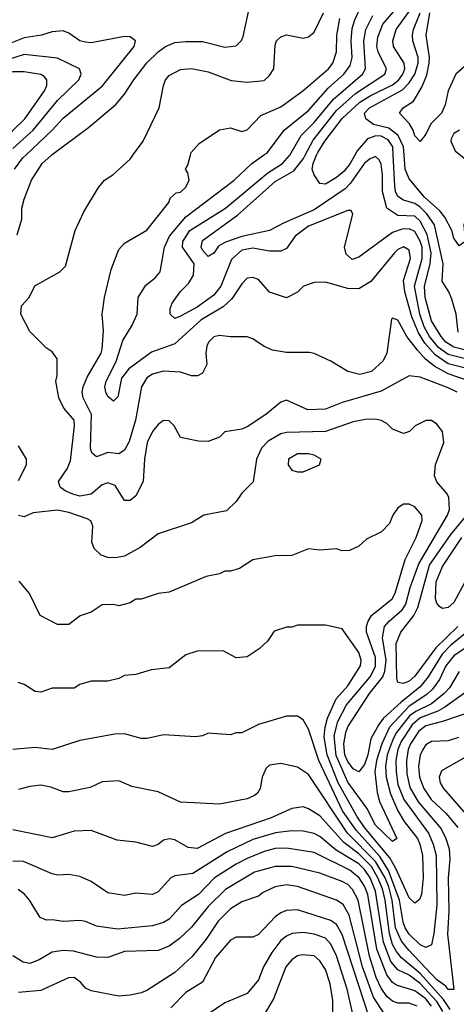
# Model space of a CAD drawing. Header units: inches. Extents: x 1793389 to 1900389, y 320802 to 470796.
# Tile 469 of 656: x 1847074 to 1848639, y 456956 to 460486. Entities that reach past the tile are written whole.
import ezdxf

# ---------------------------------------------------------------- set-up
doc = ezdxf.new("R2010")
doc.units = ezdxf.units.IN
doc.header["$MEASUREMENT"] = 0
doc.layers.add('B8445', color=7, linetype='Continuous')
doc.layers.add('B8446', color=7, linetype='Continuous')

msp = doc.modelspace()

# ---------------------------------------------------------------- linework, layer by layer
at = {"layer": 'B8445', "color": 2}
for points, elevation in [([(1847055.8, 459950), (1847085.6, 459990), (1847096.2, 460000)], 354), ([(1847065.6, 459714.4), (1847082, 459770), (1847082, 459810), (1847090, 459842), (1847116, 459910), (1847155.1, 459970), (1847187.8, 460000)], 350), ([(1848642.7, 459150), (1848610, 459165.6), (1848510, 459204.5), (1848470.7, 459209.3), (1848370, 459153.6), (1848230, 459113.6), (1848170, 459089.6), (1848107.2, 459087.2), (1848030, 459122), (1848010, 459114), (1847956, 459070), (1847890, 459026), (1847870, 459017.2), (1847810, 459008.7), (1847790, 458989), (1847750, 458974), (1847714.6, 458974.6), (1847650, 458988), (1847628, 459030), (1847610, 459048), (1847590, 459048.7), (1847570, 459034), (1847550, 459009), (1847530.6, 458970), (1847521.6, 458910), (1847517.3, 458830), (1847490, 458779), (1847470, 458762), (1847450, 458762), (1847416.2, 458816.2), (1847390, 458826), (1847370, 458818), (1847330, 458785.1), (1847290, 458778), (1847264.2, 458784.2), (1847237.2, 458797.2), (1847219, 458810), (1847213.2, 458830), (1847244.4, 458875.6), (1847256.3, 458903.7), (1847271.2, 459030), (1847269.4, 459050), (1847232.9, 459092.9), (1847214, 459130), (1847204, 459190), (1847208.7, 459210), (1847208, 459270), (1847190, 459295.3), (1847169.3, 459309.3), (1847110, 459368), (1847078, 459430), (1847080.4, 459459.6), (1847108, 459490), (1847128.9, 459531.1), (1847218, 459582), (1847238, 459602), (1847272.7, 459730), (1847303.7, 459796.3), (1847356.5, 459883.5), (1847378, 459910), (1847408, 459930), (1847470, 459986), (1847480.3, 460000)], 346), ([(1848690, 459188.3), (1848610, 459215.8), (1848562.3, 459242.3), (1848529, 459269), (1848500.4, 459300.4), (1848462, 459350), (1848430, 459408.7), (1848410, 459415.3), (1848407.5, 459412.5), (1848390.5, 459290), (1848377.3, 459262.7), (1848335.1, 459224.9), (1848293.2, 459213.2), (1848250, 459224), (1848190, 459262), (1848129.3, 459289.3), (1848113.2, 459293.2), (1848030, 459292.3), (1847980.9, 459300.9), (1847950, 459314), (1847910, 459342), (1847890, 459348.7), (1847830, 459348.7), (1847790, 459354), (1847770, 459348.7), (1847751.3, 459330), (1847744.5, 459315.5), (1847741, 459290), (1847744.7, 459250), (1847730, 459218), (1847711.1, 459208.9), (1847690, 459208.7), (1847650, 459222), (1847590, 459225.2), (1847550, 459215.1), (1847530, 459201.2), (1847510.4, 459169.6), (1847488.7, 459050), (1847466.5, 458973.5), (1847450, 458942.7), (1847430, 458929.6), (1847390, 458933.6), (1847350, 458919), (1847332.5, 458932.5), (1847328.1, 458948.1), (1847331.2, 459070), (1847302, 459130), (1847298.4, 459150), (1847301.6, 459170), (1847315.8, 459204.2), (1847366, 459290), (1847370, 459304.7), (1847375.1, 459370), (1847369.2, 459430), (1847378, 459490), (1847402, 459590), (1847430, 459662), (1847450, 459684.7), (1847530, 459731.3), (1847609, 459830), (1847613.6, 459846.4), (1847634.6, 459865.4), (1847650, 459866.8), (1847670, 459884.7), (1847682, 459910), (1847676.4, 459936.4), (1847668, 459950), (1847676.4, 459963.6), (1847686.3, 460000)], 342), ([(1848696.2, 459230), (1848610, 459252.3), (1848563.7, 459283.7), (1848526.1, 459326.1), (1848503.3, 459363.3), (1848480.4, 459420.3), (1848454.8, 459510), (1848449.7, 459550.3), (1848475.1, 459630), (1848470, 459659.3), (1848450, 459671.8), (1848430, 459662), (1848418, 459650), (1848333.3, 459546.7), (1848290, 459520.9), (1848250, 459522), (1848170, 459544.5), (1848130, 459543.7), (1848091.3, 459530), (1848070, 459508.7), (1848030, 459488.7), (1847970, 459508.7), (1847930, 459554), (1847910, 459561.2), (1847890, 459559.3), (1847870, 459539), (1847834.8, 459485.2), (1847803.7, 459456.3), (1847724.9, 459410), (1847630, 459323.6), (1847546.1, 459293.9), (1847465.7, 459234.3), (1847439.3, 459200.7), (1847426, 459134), (1847410, 459118), (1847390, 459135.3), (1847382.7, 459150), (1847379.3, 459170), (1847384.5, 459190), (1847420.1, 459259.9), (1847444.1, 459335.9), (1847477, 459390), (1847495.3, 459430), (1847499.3, 459490), (1847525.8, 459534.2), (1847559.5, 459560.5), (1847578, 459582), (1847593.3, 459670), (1847611.3, 459710), (1847670, 459778.7), (1847842.7, 459910), (1847906, 459970), (1847948.5, 460000)], 338), ([(1848710, 459259.8), (1848610, 459285), (1848575.8, 459310), (1848542.6, 459350), (1848524.3, 459384.3), (1848509.1, 459430), (1848488.9, 459530), (1848517, 459630), (1848516.5, 459670), (1848510, 459691.8), (1848490, 459726.3), (1848470, 459736.4), (1848445.1, 459734.9), (1848410, 459723), (1848290, 459634), (1848266, 459626), (1848244.7, 459644.7), (1848239, 459670), (1848268, 459788), (1848262, 459802), (1848250, 459802), (1848110, 459745.6), (1848062, 459710), (1848030, 459665.2), (1848010, 459656), (1847970, 459656.2), (1847910, 459666.6), (1847870, 459658.9), (1847833.9, 459626.1), (1847795.3, 459530), (1847770, 459497.6), (1847710, 459455.6), (1847650, 459422.7), (1847630, 459414), (1847614, 459430), (1847613.2, 459450), (1847620.9, 459470), (1847649.6, 459510), (1847679.8, 459540.2), (1847696.9, 459570), (1847699.2, 459610), (1847657.4, 459670), (1847659.1, 459690), (1847684, 459730), (1847811.6, 459810), (1847963.8, 459936.2), (1848016.3, 459970), (1848041.8, 459998.2), (1848042.8, 460000)], 334), ([(1848711.2, 459291.2), (1848630, 459312), (1848602, 459330), (1848584.4, 459350), (1848550, 459406.6), (1848527.2, 459490), (1848525.8, 459530), (1848545.7, 459610), (1848549.1, 459650), (1848535.3, 459715.3), (1848510, 459763.5), (1848490, 459781.5), (1848430, 459784), (1848389.7, 459809.7), (1848374.2, 459870), (1848375.1, 459930), (1848370, 459968), (1848362.9, 459982.9), (1848350, 459995.1), (1848330, 459987), (1848310, 459971.6), (1848260.5, 459899.5), (1848240.9, 459879.1), (1848130, 459803.5), (1848022, 459758), (1847970, 459729.7), (1847870, 459708.5), (1847811.6, 459688.4), (1847786.4, 459673.6), (1847770, 459649), (1847750, 459637.2), (1847730, 459659), (1847725.1, 459670), (1847730, 459694), (1847854.7, 459785.3), (1847990, 459905.7), (1848056.5, 459943.5), (1848091.9, 459988.1), (1848098, 460000)], 330), ([(1848275.1, 460000), (1848258.6, 459970), (1848237.2, 459942.8), (1848210, 459919.7), (1848170, 459895.6), (1848150, 459898), (1848129.7, 459930), (1848123.1, 459950), (1848125.6, 459970), (1848138.5, 460000)], 326), ([(1848645.9, 459365.9), (1848638.4, 459430), (1848623.3, 459483.3), (1848612.3, 459510), (1848588, 459548), (1848592.3, 459610), (1848561.5, 459750), (1848533.1, 459790), (1848510, 459813.1), (1848490, 459826.4), (1848450, 459838.9), (1848430, 459852.3), (1848421.1, 459870), (1848418.5, 459890), (1848413.2, 460000)], 326), ([(1848654.4, 460000), (1848690.8, 459970), (1848694, 459930), (1848712.6, 459870), (1848710, 459841.2), (1848666.8, 459750), (1848671.3, 459690), (1848650, 459675.3), (1848630, 459702), (1848622.9, 459730), (1848597.8, 459777.8), (1848580.1, 459800.1), (1848524.7, 459850), (1848470, 459915.1), (1848456, 459950), (1848452.1, 460000)], 322), ([(1848684, 458296), (1848618.2, 458241.8), (1848589, 458211), (1848538, 458130), (1848510, 458094.7), (1848441.3, 458038.7), (1848378.7, 457981.3), (1848361.2, 457958.8), (1848332.4, 457907.6), (1848322, 457850), (1848310, 457816), (1848290, 457789.3), (1848270, 457800.7), (1848250, 457826), (1848239.8, 457850), (1848236.1, 457890), (1848242.7, 457930), (1848250, 457950.5), (1848327.6, 458070), (1848375.8, 458130), (1848382.9, 458150), (1848387.3, 458190), (1848375.1, 458270), (1848382.4, 458310), (1848398.4, 458330), (1848444.7, 458370), (1848458.5, 458390), (1848473.3, 458450), (1848504.5, 458535.5), (1848607.3, 458710), (1848614.5, 458730), (1848612.5, 458772.5), (1848606, 458786), (1848570, 458828.7), (1848561.2, 458850), (1848565.2, 458890), (1848594, 458970), (1848589.3, 459010), (1848570, 459035.3), (1848550, 459049), (1848530, 459049), (1848492, 459030), (1848470.9, 459009.1), (1848450, 459002), (1848410, 459018), (1848390, 459038), (1848370, 459048.7), (1848350, 459053.2), (1848312.5, 459052.5), (1848270, 459044.5), (1848170.3, 459009.7), (1848030, 459005.6), (1848010, 459000.7), (1847965.1, 458974.9), (1847940.5, 458950), (1847923, 458910), (1847910.9, 458829.1), (1847870, 458788), (1847850, 458758), (1847815.3, 458724.7), (1847734, 458710), (1847690, 458682), (1847570, 458642), (1847505.8, 458594.2), (1847450, 458562.7), (1847416.5, 458556.5), (1847390, 458557.2), (1847366.3, 458566.3), (1847341.2, 458590), (1847332.5, 458612.5), (1847336, 458670), (1847329.3, 458689.3), (1847316.6, 458696.6), (1847250, 458719.6), (1847210, 458727.3), (1847122, 458718), (1847090, 458704), (1847070, 458708)], 350), ([(1847070, 458834), (1847098, 458890), (1847098, 458910), (1847070, 458958)], 350), ([(1848692.7, 458247.3), (1848630, 458205.4), (1848602, 458170), (1848579.4, 458120.6), (1848553.9, 458086.1), (1848533.5, 458066.5), (1848470, 458024.4), (1848399.7, 457950), (1848371.8, 457890), (1848353.5, 457830), (1848347.3, 457790), (1848355.6, 457715.6), (1848363.6, 457683.6), (1848426, 457550), (1848410, 457539.3), (1848350, 457598), (1848319.1, 457659.1), (1848250, 457753), (1848208.1, 457848.1), (1848202, 457918), (1848214.8, 457970), (1848246, 458030), (1848331, 458130), (1848350, 458167.3), (1848350, 458199), (1848316.9, 458290), (1848317.4, 458310), (1848323, 458330), (1848335.6, 458350), (1848409.4, 458410), (1848419.6, 458430), (1848456.3, 458550), (1848495.6, 458630), (1848517, 458690), (1848516, 458710), (1848490, 458739), (1848470, 458748.7), (1848450, 458748.7), (1848430, 458735.3), (1848411.3, 458710), (1848399.8, 458680.2), (1848371.3, 458650), (1848316.9, 458623.1), (1848290, 458598), (1848256.9, 458583.1), (1848230, 458582), (1848210, 458588.7), (1848150, 458584), (1848110, 458589), (1848050, 458565.2), (1847990, 458564), (1847910, 458549), (1847862, 458518), (1847830, 458509.2), (1847810, 458509), (1847790, 458499), (1847742, 458490), (1847610, 458433.2), (1847571, 458429), (1847510, 458408.7), (1847490, 458408), (1847470, 458395.3), (1847430, 458384), (1847410, 458389), (1847370, 458388), (1847330, 458362), (1847291.1, 458348.9), (1847250, 458318), (1847210, 458318), (1847148, 458350), (1847108.9, 458428.9), (1847072.7, 458472.7)], 354), ([(1848644.6, 458310), (1848566.2, 458233.8), (1848490, 458131.8), (1848470, 458114), (1848450, 458105.6), (1848429.4, 458109.4), (1848425.8, 458125.8), (1848423.9, 458250), (1848440.5, 458290), (1848486.9, 458350), (1848501.4, 458378.6), (1848543.5, 458530), (1848619.5, 458640.5), (1848682.8, 458717.2)], 346), ([(1848677.4, 458482.6), (1848630, 458396), (1848610, 458378), (1848590, 458375.1), (1848580.5, 458380.5), (1848570, 458394), (1848565.1, 458410), (1848567.6, 458470), (1848590, 458525.5), (1848658.5, 458630)], 342), ([(1848650, 458149.4), (1848614.9, 458090), (1848596, 458070), (1848550, 458032.9), (1848493.8, 458006.2), (1848471.3, 457990), (1848425.4, 457930), (1848412.4, 457907.6), (1848391.8, 457850), (1848385.4, 457810), (1848387.3, 457770), (1848402.8, 457710), (1848429.4, 457649.4), (1848451.8, 457611.8), (1848499.6, 457550), (1848509, 457530), (1848517.7, 457490), (1848520.3, 457410), (1848514, 457350), (1848507.7, 457332.3), (1848490, 457319), (1848470, 457338), (1848422.8, 457442.8), (1848400.8, 457480.8), (1848309.8, 457590), (1848282.2, 457630), (1848215.9, 457750), (1848176.5, 457850), (1848166, 457914), (1848168.7, 457950), (1848178, 457982), (1848208.8, 458051.2), (1848250, 458098), (1848296.3, 458170), (1848298, 458190), (1848290, 458217.2), (1848230, 458302), (1848170, 458315.3), (1848070, 458315.3), (1848050, 458308), (1848030, 458308), (1847986.8, 458293.2), (1847962, 458258), (1847932, 458230), (1847890, 458202), (1847850, 458198), (1847803.1, 458223.1), (1847710, 458222), (1847670, 458208.7), (1847610, 458162), (1847545.4, 458154.6), (1847490, 458138), (1847450, 458135.3), (1847430, 458124), (1847390, 458114), (1847330, 458114), (1847290, 458102), (1847270, 458089), (1847191.1, 458088.9), (1847150, 458075.3), (1847130, 458078), (1847090, 458102), (1847069.1, 458109.1)], 358), ([(1848690, 458087), (1848598.3, 458021.7), (1848572.8, 458007.2), (1848510, 457982.9), (1848481.6, 457958.4), (1848441.9, 457898.1), (1848429.4, 457870), (1848422.9, 457830), (1848423.5, 457790), (1848430, 457744), (1848450.8, 457690.8), (1848539, 457570), (1848556.5, 457530), (1848567.6, 457490), (1848569, 457311), (1848558.9, 457210), (1848550, 457169), (1848530, 457159.5), (1848510, 457169.6), (1848470, 457208), (1848456, 457230), (1848448.2, 457250), (1848435.6, 457330), (1848395.9, 457435.9), (1848365.6, 457485.6), (1848280.7, 457580.7), (1848231.6, 457650), (1848146, 457830), (1848110, 457942), (1848090, 457975.3), (1848070, 457988.7), (1848030, 457988.7), (1847930, 457959), (1847870, 457929), (1847850, 457928.7), (1847830, 457922), (1847750, 457928), (1847730, 457918), (1847704.7, 457915.3), (1847590, 457922), (1847530.7, 457909.3), (1847510, 457909.2), (1847450, 457925.2), (1847415.3, 457924.7), (1847290, 457901.2), (1847190, 457869.2), (1847130, 457877.2), (1847050, 457869.2)], 362), ([(1848708.9, 458011.1), (1848590.2, 457969.8), (1848530, 457954), (1848505, 457935), (1848474.9, 457890), (1848466.2, 457870), (1848460.2, 457830), (1848461.7, 457781.7), (1848472.7, 457732.7), (1848502, 457682), (1848584.6, 457584.6), (1848602.3, 457550), (1848613.7, 457513.7), (1848616.3, 457476.3), (1848610.2, 457410), (1848612.2, 457290), (1848607.9, 457207.9), (1848630, 457008.7), (1848610, 457009.6), (1848601.6, 457021.6), (1848570, 457044), (1848468.5, 457150), (1848442.7, 457182.7), (1848421.6, 457230), (1848409.9, 457329.9), (1848397.1, 457377.1), (1848384.2, 457410), (1848350, 457468), (1848249.8, 457570), (1848110, 457779.3), (1848070, 457806.6), (1848010, 457819.3), (1847970, 457813.2), (1847957.3, 457802.7), (1847942.8, 457770), (1847936, 457730), (1847927.1, 457712.9), (1847915.9, 457704.1), (1847890, 457693.2), (1847790, 457673.2), (1847650, 457681.2), (1847570, 457717.2), (1847476.5, 457736.5), (1847430, 457757.2), (1847370, 457753.2), (1847327.1, 457732.9), (1847250, 457717.2), (1847230, 457717.2), (1847185.4, 457734.6), (1847150, 457741.2), (1847110, 457737.2), (1847070, 457726)], 366), ([(1848646.9, 457913.1), (1848610, 457900.7), (1848550, 457898.4), (1848530, 457886.6), (1848519.5, 457870), (1848510, 457848.7), (1848504, 457810), (1848507.9, 457770), (1848522.3, 457730), (1848548.9, 457690), (1848601.3, 457641.3), (1848645.3, 457590)], 370), ([(1848710, 457863), (1848586.4, 457793.6), (1848578, 457770), (1848581.6, 457750), (1848593, 457730), (1848690, 457618)], 374), ([(1848617, 456937), (1848593.7, 456973.7), (1848510, 457067.1), (1848443.2, 457123.2), (1848425.4, 457145.4), (1848411.1, 457171.1), (1848399.2, 457210), (1848384.5, 457330), (1848375, 457370), (1848358.5, 457410), (1848335, 457450), (1848290, 457495.9), (1848236.4, 457536.4), (1848150, 457631.6), (1848110, 457657), (1848090, 457663.7), (1848050, 457658), (1847975.9, 457624.1), (1847811.5, 457568.5), (1847710, 457514.5), (1847678, 457518), (1847630, 457545.2), (1847610, 457549.2), (1847590, 457544), (1847570, 457529), (1847550, 457521.2), (1847490, 457537.2), (1847424.1, 457544.1), (1847330, 457579), (1847270, 457577.2), (1847190, 457552.7), (1847050, 457581.2)], 370), ([(1848590.5, 456930), (1848570, 456965.6), (1848510, 457030.7), (1848470, 457060.4), (1848430, 457079.7), (1848404.8, 457110), (1848378.6, 457178.6), (1848350, 457362), (1848329.9, 457409.9), (1848310, 457439.2), (1848290, 457459.3), (1848209.1, 457509.1), (1848150, 457558), (1848130, 457568), (1848090, 457576.9), (1848050, 457578), (1847991.3, 457571.3), (1847910, 457546.9), (1847817.4, 457502.6), (1847694.4, 457425.6), (1847630, 457417), (1847616, 457410), (1847570, 457359), (1847550, 457349.3), (1847490, 457354), (1847450, 457346), (1847390, 457356), (1847330, 457396), (1847290, 457414), (1847250, 457422), (1847210, 457419.3), (1847190, 457423.7), (1847087.5, 457467.5), (1847050, 457469.6)], 374), ([(1848550.6, 456950), (1848530, 456976.1), (1848490, 457004.2), (1848424.4, 457024.4), (1848410, 457034.7), (1848390, 457061.6), (1848354.2, 457154.2), (1848321.6, 457350), (1848310, 457379.6), (1848290.9, 457410), (1848257.1, 457437.1), (1848130, 457499.7), (1848030, 457515.8), (1847990, 457514.3), (1847950, 457503.5), (1847890, 457478.3), (1847850, 457458.9), (1847773, 457410), (1847714.9, 457350), (1847654, 457310), (1847610, 457260.9), (1847590, 457249.5), (1847550, 457237.6), (1847425.1, 457225.1), (1847350, 457236), (1847310, 457252.7), (1847290, 457256), (1847230, 457252.7), (1847190, 457259.5), (1847170, 457258), (1847147.8, 457267.8), (1847109.4, 457330), (1847091.2, 457351.2), (1847068.2, 457368.2)], 378), ([(1848499.5, 456950), (1848470, 456959.7), (1848430, 456960.5), (1848410, 456967.8), (1848390, 456984.2), (1848370, 457013.6), (1848352.1, 457052.1), (1848328.5, 457128.5), (1848287.3, 457330), (1848267.7, 457367.7), (1848250, 457385.6), (1848230, 457395.8), (1848150, 457426), (1848049.7, 457449.7), (1847990, 457449.7), (1847916, 457430), (1847812.4, 457367.6), (1847750, 457307.3), (1847690, 457232.3), (1847647.4, 457192.6), (1847610, 457164.5), (1847570, 457149.5), (1847450, 457145.6), (1847390, 457124.5), (1847350, 457125.1), (1847267.2, 457147.2), (1847230, 457149.5), (1847190, 457142.7), (1847144.5, 457115.5), (1847110, 457102.7), (1847087.2, 457107.2), (1847049.4, 457129.4)], 382), ([(1848397.1, 456897.1), (1848342.3, 456982.3), (1848303.5, 457090), (1848255.4, 457275.4), (1848233.4, 457313.4), (1848210, 457329.6), (1848070, 457378.7), (1848030, 457384.2), (1847990, 457377.6), (1847944.6, 457355.4), (1847930, 457343.7), (1847870, 457323.7), (1847830, 457298.4), (1847785.9, 457254.1), (1847743.1, 457190), (1847692.7, 457127.3), (1847630.3, 457069.7), (1847530, 457006), (1847510, 456997.2), (1847470, 456989), (1847430, 456985.2), (1847330, 457004), (1847310, 457014), (1847293.8, 457033.8), (1847270, 457052), (1847248.7, 457051.3), (1847150, 457005.1), (1847070, 456998.9)], 386), ([(1848327.1, 456910), (1848230, 457206), (1848210, 457242), (1848190, 457256.9), (1848070, 457294.5), (1848030, 457292.3), (1848010, 457284.5), (1847990, 457269.5), (1847930, 457206), (1847910, 457197.2), (1847850, 457197.2), (1847830, 457186), (1847776.2, 457123.8), (1847730, 457036), (1847670, 456998), (1847616.5, 456943.5)], 390), ([(1848275.1, 456890), (1848248.5, 457010), (1848209.8, 457129.8), (1848190, 457172), (1848170, 457193.3), (1848130, 457208), (1848090, 457213), (1848050.3, 457209.7), (1848030, 457200.7), (1848010, 457184.5), (1847978.2, 457141.8), (1847948.2, 457090), (1847930, 457044), (1847890, 456995.3), (1847810, 456961.2), (1847750, 456920.9)], 394), ([(1848195.1, 456850), (1848196.2, 456970), (1848187.6, 457030), (1848170, 457081.2), (1848150, 457112.3), (1848130, 457129.3), (1848086.6, 457133.4), (1848070, 457129.4), (1848050, 457116), (1848028.2, 457090), (1847984.2, 456975.8), (1847946.9, 456913.1)], 398)]:
    msp.add_lwpolyline(points, dxfattribs=dict(at, elevation=elevation))
at = {"layer": 'B8445', "color": 2, "elevation": 354}
msp.add_lwpolyline([(1848110, 458929.2), (1848070, 458929), (1848038, 458910), (1848036, 458890), (1848050, 458871.3), (1848070, 458864.9), (1848090, 458864.9), (1848148.7, 458890), (1848155.3, 458910), (1848130, 458924)], close=True, dxfattribs=at)
at = {"layer": 'B8446', "color": 2}
for points, elevation in [([(1847948.5, 460000), (1847962.7, 460010), (1848022, 460090), (1848110, 460160.4), (1848180.4, 460239.6), (1848236.3, 460290), (1848258.4, 460321.6), (1848265.7, 460350), (1848262.7, 460410), (1848265.7, 460454.3), (1848275.1, 460484.9), (1848323.6, 460590)], 338), ([(1847187.8, 460000), (1847190, 460002), (1847321.2, 460098.8), (1847418.3, 460181.7), (1847450, 460218.8), (1847482.9, 460270), (1847530, 460330.5), (1847570, 460370.4), (1847597.2, 460390), (1847630, 460403.8), (1847670, 460408), (1847730, 460407.7), (1847810, 460387.3), (1847850, 460391.3), (1847869.3, 460410.7), (1847874.8, 460425.2), (1847898, 460530)], 350), ([(1848098, 460000), (1848125.7, 460054.3), (1848210, 460160.3), (1848278.4, 460221.6), (1848382.9, 460290), (1848389.6, 460310), (1848359.1, 460370), (1848354.8, 460390), (1848357.4, 460422.6), (1848375.4, 460470), (1848445.4, 460550)], 330), ([(1847480.3, 460000), (1847517.2, 460050), (1847574, 460170), (1847589.2, 460250), (1847597.2, 460270), (1847610, 460286), (1847650, 460306.8), (1847689.5, 460310.5), (1847750, 460299.1), (1847832.5, 460267.5), (1847890, 460262), (1847950, 460267.3), (1847970, 460286), (1847985.2, 460310), (1847990, 460394), (1847995.3, 460410), (1848010, 460424.7), (1848030, 460430.8), (1848090, 460418.8), (1848110, 460424.7), (1848130, 460441), (1848162.9, 460510)], 346), ([(1848042.8, 460000), (1848083, 460070), (1848130, 460116.5), (1848199.5, 460200.5), (1848303, 460290), (1848314.3, 460310), (1848307.4, 460410), (1848314.8, 460450), (1848339.8, 460500.2)], 334), ([(1848138.5, 460000), (1848142.8, 460010), (1848167.6, 460050), (1848230, 460131.6), (1848294, 460190), (1848330, 460213.2), (1848410, 460252.4), (1848431.7, 460268.3), (1848447.3, 460290), (1848454.5, 460310), (1848452.6, 460330), (1848413.6, 460390), (1848411.5, 460410), (1848423.5, 460450), (1848476.4, 460523.6)], 326), ([(1848452.1, 460000), (1848449.8, 460030), (1848430.6, 460070.6), (1848396.9, 460096.9), (1848342.7, 460110), (1848315.1, 460130), (1848309.6, 460150), (1848328, 460170), (1848445.9, 460234.1), (1848470, 460258.9), (1848490.8, 460290), (1848502, 460330), (1848502.7, 460350), (1848483.5, 460410), (1848482, 460430), (1848485.4, 460450), (1848509.9, 460510.1)], 322), ([(1848686.9, 460333.1), (1848637.3, 460290), (1848610.6, 460230), (1848599.8, 460180.2), (1848586, 460150), (1848548.1, 460111.9), (1848530, 460075.3), (1848510, 460049), (1848490, 460069), (1848484.5, 460090), (1848471.8, 460111.8), (1848435.3, 460150), (1848448.7, 460170), (1848486, 460194), (1848516, 460244), (1848533.7, 460286.3), (1848542, 460330), (1848543.5, 460350), (1848531.1, 460430), (1848544.6, 460510)], 318), ([(1847686.3, 460000), (1847689, 460010), (1847718, 460042), (1847790, 460091.3), (1847830, 460098), (1847870, 460084.7), (1847890, 460091.3), (1847938.4, 460141.6), (1848010, 460173), (1848089.2, 460230), (1848180.7, 460310), (1848196.9, 460330), (1848209.6, 460370), (1848211.1, 460430), (1848221.7, 460490)], 342), ([(1847096.2, 460000), (1847190.8, 460089.2), (1847230, 460132.7), (1847371, 460249), (1847484, 460390), (1847488.7, 460410), (1847470, 460424), (1847450, 460425.2), (1847330, 460402.9), (1847310, 460404.5), (1847289.7, 460409.7), (1847250, 460437.2), (1847230, 460445.2), (1847190, 460442), (1847152, 460430), (1847090, 460420.5), (1846970, 460372.4)], 354), ([(1847050, 460024.2), (1847123, 460090), (1847210, 460196.4), (1847286, 460270), (1847294, 460290), (1847288.7, 460310), (1847210, 460347.6), (1847090, 460361.1), (1846910, 460303.9)], 358), ([(1846981.6, 460000), (1846995.9, 460024.1), (1847050, 460088.7), (1847093, 460130), (1847163.6, 460230), (1847171.6, 460250), (1847172, 460270), (1847162, 460282), (1847149.6, 460289.6), (1847090, 460298.7), (1847050, 460298.3), (1846890, 460248.4), (1846690, 460238.3), (1846490, 460202.8), (1846330, 460186.6), (1846231.7, 460168.3), (1846170.2, 460149.8), (1846041.8, 460078.2), (1845974.9, 460010), (1845966.9, 460000)], 362), ([(1848413.2, 460000), (1848411.8, 460030), (1848395, 460055), (1848370, 460068.6), (1848350.3, 460069.7), (1848321.4, 460058.6), (1848283.9, 460016.1), (1848275.1, 460000)], 326), ([(1848650.3, 460089.7), (1848630, 460078), (1848620.9, 460059.1), (1848619.3, 460050), (1848635.6, 460015.6), (1848654.4, 460000)], 322)]:
    msp.add_lwpolyline(points, dxfattribs=dict(at, elevation=elevation))

doc.saveas('drawing.dxf')
